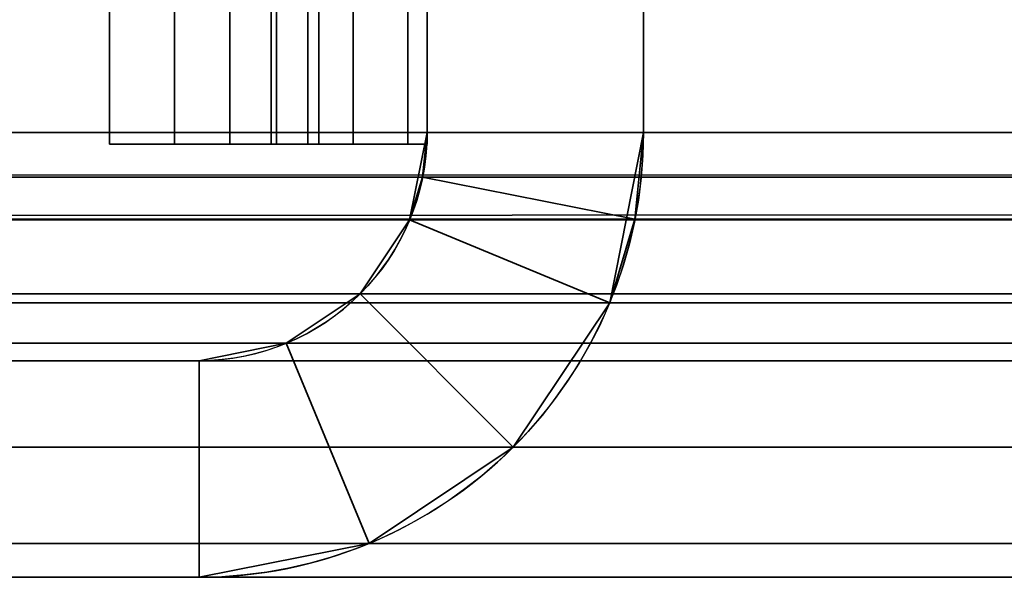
# Model space of a CAD drawing. Header units: millimetres. Extents: x -603 to 3703, y -120 to 193.
# Tile 609 of 656: x 2483 to 2490, y -50 to -46. Entities that reach past the tile are written whole.
import ezdxf

# ---------------------------------------------------------------- set-up
doc = ezdxf.new("R2010")
doc.units = ezdxf.units.MM
doc.layers.add('151', color=7, linetype='Continuous', true_color=0xffffff)

# ---------------------------------------------------------------- blocks, each defined once
blk = doc.blocks.new('UG_SURFACE_164')
at = {"layer": '151', "color": 252, "linetype": 'Continuous', "lineweight": 35}
for points in [[(2486.0001, -46.92, 2022.5), (2486.0001, 14.42, 2022.5), (2486.0001, 14.42, -7), (2486.0001, -46.92, -7)], [(2486.0001, 14.42, 2022.5), (2486.0001, -46.92, 2022.5), (2487.5, -46.92, 2020.9999), (2487.5, 14.42, 2020.9999)], [(2487.5, 14.42, -7), (2487.5, -46.92, -7), (2486.0001, -46.92, -7), (2486.0001, 14.42, -7)], [(2487.5, -46.92, 2020.9999), (2487.5, -46.92, -7), (2487.5, 14.42, -7), (2487.5, 14.42, 2020.9999)], [(2485.9695, -47.2282, 2022.5303), (2486.0001, -46.92, -7), (2485.8797, -47.5246, -7)], [(2487.5, -46.92, -7), (2487.2656, -48.0987, -7), (2485.8797, -47.5246, -7), (2486.0001, -46.92, -7)], [(2485.9695, -47.2282, 2022.5303), (2486.0001, -46.92, 2022.5), (2486.0001, -46.92, -7)], [(2486.0001, -46.92, 2022.5), (2485.9695, -47.2282, 2022.5303), (2487.4408, -47.5209, 2021.0593), (2487.5, -46.92, 2020.9999)], [(2487.2656, -48.0987, -7), (2487.5, -46.92, -7), (2487.5, -46.92, 2020.9999)], [(2487.5, -46.92, 2020.9999), (2487.4408, -47.5209, 2021.0593), (2487.2656, -48.0987, -7)], [(2485.8797, -47.5246, -7), (2485.8797, -47.5246, 2022.6202), (2485.9695, -47.2282, 2022.5303)], [(2485.9695, -47.2282, 2022.5303), (2485.8797, -47.5246, 2022.6202), (2487.2656, -48.0987, 2021.2345), (2487.4408, -47.5209, 2021.0593)], [(2485.8797, -47.5246, 2022.6202), (2485.8797, -47.5246, -7), (2485.5373, -48.0372, -7), (2485.5373, -48.0372, 2022.9628)], [(2485.8797, -47.5246, 2022.6202), (2485.5373, -48.0372, 2022.9628), (2486.5978, -49.0979, 2021.9021), (2487.2656, -48.0987, 2021.2345)], [(2487.2656, -48.0987, -7), (2486.5978, -49.0979, -7), (2485.5373, -48.0372, -7), (2485.8797, -47.5246, -7)], [(2487.4408, -47.5209, 2021.0593), (2487.2656, -48.0987, 2021.2345), (2487.2656, -48.0987, -7)], [(2485.5373, -48.0372, 2022.9628), (2485.5373, -48.0372, -7), (2485.0247, -48.3797, -7), (2485.0247, -48.3797, 2023.4754)], [(2485.5986, -49.7655, 2022.9013), (2486.5978, -49.0979, 2021.9021), (2485.5373, -48.0372, 2022.9628), (2485.0247, -48.3797, 2023.4754)], [(2485.0247, -48.3797, -7), (2485.5373, -48.0372, -7), (2486.5978, -49.0979, -7), (2485.5986, -49.7655, -7)], [(2486.5978, -49.0979, 2021.9021), (2486.5978, -49.0979, -7), (2487.2656, -48.0987, -7), (2487.2656, -48.0987, 2021.2345)], [(2485.0247, -48.3797, 2023.4754), (2485.0247, -48.3797, -7), (2484.4201, -48.5, -7), (2484.4201, -48.5, 2024.08)], [(2484.4201, -50, 2024.08), (2485.5986, -49.7655, 2022.9013), (2485.0247, -48.3797, 2023.4754), (2484.4201, -48.5, 2024.08)], [(2484.4201, -48.5, -7), (2485.0247, -48.3797, -7), (2485.5986, -49.7655, -7), (2484.4201, -50, -7)], [(2435.58, -48.5, 2072.9201), (2484.4201, -48.5, 2024.08), (2484.4201, -48.5, -7), (2435.58, -48.5, -7)], [(2435.58, -50, 2072.9201), (2484.4201, -50, 2024.08), (2484.4201, -48.5, 2024.08), (2435.58, -48.5, 2072.9201)], [(2435.58, -48.5, -7), (2484.4201, -48.5, -7), (2484.4201, -50, -7), (2435.58, -50, -7)], [(2485.5986, -49.7655, 2022.9013), (2485.5986, -49.7655, -7), (2486.5978, -49.0979, -7), (2486.5978, -49.0979, 2021.9021)], [(2484.4201, -50, 2024.08), (2484.4201, -50, -7), (2485.5986, -49.7655, -7), (2485.5986, -49.7655, 2022.9013)], [(2435.58, -50, 2072.9201), (2435.58, -50, -7), (2484.4201, -50, -7), (2484.4201, -50, 2024.08)]]:
    blk.add_3dface(points, dxfattribs=at)
blk = doc.blocks.new('UG_SURFACE_165')
at = {"layer": '151', "color": 252, "linetype": 'Continuous', "lineweight": 35}
for points in [[(2486.0001, -46.92, 2022.5), (2486.0001, 14.42, 2022.5), (2486.0001, 14.42, -7), (2486.0001, -46.92, -7)], [(2486.0001, 14.42, 2022.5), (2486.0001, -46.92, 2022.5), (2487.5, -46.92, 2020.9999), (2487.5, 14.42, 2020.9999)], [(2487.5, 14.42, -7), (2487.5, -46.92, -7), (2486.0001, -46.92, -7), (2486.0001, 14.42, -7)], [(2487.5, -46.92, 2020.9999), (2487.5, -46.92, -7), (2487.5, 14.42, -7), (2487.5, 14.42, 2020.9999)], [(2485.9695, -47.2282, 2022.5303), (2486.0001, -46.92, -7), (2485.8797, -47.5246, -7)], [(2487.5, -46.92, -7), (2487.2656, -48.0987, -7), (2485.8797, -47.5246, -7), (2486.0001, -46.92, -7)], [(2485.9695, -47.2282, 2022.5303), (2486.0001, -46.92, 2022.5), (2486.0001, -46.92, -7)], [(2486.0001, -46.92, 2022.5), (2485.9695, -47.2282, 2022.5303), (2487.4408, -47.5209, 2021.0593), (2487.5, -46.92, 2020.9999)], [(2487.2656, -48.0987, -7), (2487.5, -46.92, -7), (2487.5, -46.92, 2020.9999)], [(2487.5, -46.92, 2020.9999), (2487.4408, -47.5209, 2021.0593), (2487.2656, -48.0987, -7)], [(2485.8797, -47.5246, -7), (2485.8797, -47.5246, 2022.6202), (2485.9695, -47.2282, 2022.5303)], [(2485.9695, -47.2282, 2022.5303), (2485.8797, -47.5246, 2022.6202), (2487.2656, -48.0987, 2021.2345), (2487.4408, -47.5209, 2021.0593)], [(2485.8797, -47.5246, 2022.6202), (2485.8797, -47.5246, -7), (2485.5373, -48.0372, -7), (2485.5373, -48.0372, 2022.9628)], [(2485.8797, -47.5246, 2022.6202), (2485.5373, -48.0372, 2022.9628), (2486.5978, -49.0979, 2021.9021), (2487.2656, -48.0987, 2021.2345)], [(2487.2656, -48.0987, -7), (2486.5978, -49.0979, -7), (2485.5373, -48.0372, -7), (2485.8797, -47.5246, -7)], [(2487.4408, -47.5209, 2021.0593), (2487.2656, -48.0987, 2021.2345), (2487.2656, -48.0987, -7)], [(2485.5373, -48.0372, 2022.9628), (2485.5373, -48.0372, -7), (2485.0247, -48.3797, -7), (2485.0247, -48.3797, 2023.4754)], [(2485.5986, -49.7655, 2022.9013), (2486.5978, -49.0979, 2021.9021), (2485.5373, -48.0372, 2022.9628), (2485.0247, -48.3797, 2023.4754)], [(2485.0247, -48.3797, -7), (2485.5373, -48.0372, -7), (2486.5978, -49.0979, -7), (2485.5986, -49.7655, -7)], [(2486.5978, -49.0979, 2021.9021), (2486.5978, -49.0979, -7), (2487.2656, -48.0987, -7), (2487.2656, -48.0987, 2021.2345)], [(2485.0247, -48.3797, 2023.4754), (2485.0247, -48.3797, -7), (2484.4201, -48.5, -7), (2484.4201, -48.5, 2024.08)], [(2484.4201, -50, 2024.08), (2485.5986, -49.7655, 2022.9013), (2485.0247, -48.3797, 2023.4754), (2484.4201, -48.5, 2024.08)], [(2484.4201, -48.5, -7), (2485.0247, -48.3797, -7), (2485.5986, -49.7655, -7), (2484.4201, -50, -7)], [(2435.58, -48.5, 2072.9201), (2484.4201, -48.5, 2024.08), (2484.4201, -48.5, -7), (2435.58, -48.5, -7)], [(2435.58, -50, 2072.9201), (2484.4201, -50, 2024.08), (2484.4201, -48.5, 2024.08), (2435.58, -48.5, 2072.9201)], [(2435.58, -48.5, -7), (2484.4201, -48.5, -7), (2484.4201, -50, -7), (2435.58, -50, -7)], [(2485.5986, -49.7655, 2022.9013), (2485.5986, -49.7655, -7), (2486.5978, -49.0979, -7), (2486.5978, -49.0979, 2021.9021)], [(2484.4201, -50, 2024.08), (2484.4201, -50, -7), (2485.5986, -49.7655, -7), (2485.5986, -49.7655, 2022.9013)], [(2435.58, -50, 2072.9201), (2435.58, -50, -7), (2484.4201, -50, -7), (2484.4201, -50, 2024.08)]]:
    blk.add_3dface(points, dxfattribs=at)
blk = doc.blocks.new('UG_SURFACE_166')
at = {"layer": '151', "color": 252, "linetype": 'Continuous', "lineweight": 35}
for points in [[(2486.0001, -46.92, 2022.5), (3513.9999, -46.92, 2022.5), (3513.9999, 14.42, 2022.5), (2486.0001, 14.42, 2022.5)], [(2486.0001, -46.92, 2022.5), (2486.0001, 14.42, 2022.5), (2487.5, 14.42, 2020.9999), (2487.5, -46.92, 2020.9999)], [(2487.5, -46.92, 2020.9999), (2487.5, 14.42, 2020.9999), (3512.5, 14.42, 2020.9999), (3512.5, -46.92, 2020.9999)], [(2432.4999, -35, 2076), (2432.4999, -46.92, 2076), (3567.5001, -46.92, 2076), (3567.5001, -35, 2076)], [(2434, -35, 2074.5001), (3566, -35, 2074.5001), (3566, -46.92, 2074.5001), (2434, -46.92, 2074.5001)], [(3567.5001, -46.92, 2076), (2432.4999, -46.92, 2076), (2432.5593, -47.5209, 2075.9408)], [(3567.4407, -47.5209, 2075.9408), (3567.5001, -46.92, 2076), (2432.5593, -47.5209, 2075.9408)], [(2434.0303, -47.2282, 2074.4696), (2434, -46.92, 2074.5001), (3566, -46.92, 2074.5001)], [(2434.0303, -47.2282, 2074.4696), (3566, -46.92, 2074.5001), (3565.9697, -47.2282, 2074.4696)], [(3514.0305, -47.2282, 2022.5303), (2486.0001, -46.92, 2022.5), (2485.9695, -47.2282, 2022.5303)], [(2487.5, -46.92, 2020.9999), (2487.4408, -47.5209, 2021.0593), (2485.9695, -47.2282, 2022.5303), (2486.0001, -46.92, 2022.5)], [(3514.0305, -47.2282, 2022.5303), (3513.9999, -46.92, 2022.5), (2486.0001, -46.92, 2022.5)], [(2487.4408, -47.5209, 2021.0593), (3512.5, -46.92, 2020.9999), (3512.5592, -47.5209, 2021.0593)], [(2487.4408, -47.5209, 2021.0593), (2487.5, -46.92, 2020.9999), (3512.5, -46.92, 2020.9999)], [(3565.9697, -47.2282, 2074.4696), (3565.8798, -47.5246, 2074.3797), (2434.1202, -47.5246, 2074.3797), (2434.0303, -47.2282, 2074.4696)], [(2485.9695, -47.2282, 2022.5303), (2485.8797, -47.5246, 2022.6202), (3514.1203, -47.5246, 2022.6202)], [(2487.4408, -47.5209, 2021.0593), (2487.2656, -48.0987, 2021.2345), (2485.8797, -47.5246, 2022.6202), (2485.9695, -47.2282, 2022.5303)], [(2485.9695, -47.2282, 2022.5303), (3514.1203, -47.5246, 2022.6202), (3514.0305, -47.2282, 2022.5303)], [(2432.5593, -47.5209, 2075.9408), (2432.7345, -48.0987, 2075.7656), (3567.2655, -48.0987, 2075.7656), (3567.4407, -47.5209, 2075.9408)], [(3565.5372, -48.0372, 2074.0373), (2434.4628, -48.0372, 2074.0373), (2434.1202, -47.5246, 2074.3797), (3565.8798, -47.5246, 2074.3797)], [(3514.1203, -47.5246, 2022.6202), (2485.8797, -47.5246, 2022.6202), (2485.5373, -48.0372, 2022.9628), (3514.4627, -48.0372, 2022.9628)], [(2487.2656, -48.0987, 2021.2345), (2486.5978, -49.0979, 2021.9021), (2485.5373, -48.0372, 2022.9628), (2485.8797, -47.5246, 2022.6202)], [(3512.5592, -47.5209, 2021.0593), (2487.2656, -48.0987, 2021.2345), (2487.4408, -47.5209, 2021.0593)], [(3512.5592, -47.5209, 2021.0593), (3512.7344, -48.0987, 2021.2345), (2487.2656, -48.0987, 2021.2345)], [(3565.0246, -48.3797, 2073.5247), (2434.9754, -48.3797, 2073.5247), (2434.4628, -48.0372, 2074.0373), (3565.5372, -48.0372, 2074.0373)], [(3514.4627, -48.0372, 2022.9628), (2485.5373, -48.0372, 2022.9628), (2485.0247, -48.3797, 2023.4754), (3514.9753, -48.3797, 2023.4754)], [(2485.0247, -48.3797, 2023.4754), (2485.5373, -48.0372, 2022.9628), (2486.5978, -49.0979, 2021.9021), (2485.5986, -49.7655, 2022.9013)], [(3567.2655, -48.0987, 2075.7656), (2432.7345, -48.0987, 2075.7656), (2433.4021, -49.0979, 2075.0978), (3566.5979, -49.0979, 2075.0978)], [(3513.4022, -49.0979, 2021.9021), (2486.5978, -49.0979, 2021.9021), (2487.2656, -48.0987, 2021.2345), (3512.7344, -48.0987, 2021.2345)], [(3564.42, -48.5, 2072.9201), (2435.58, -48.5, 2072.9201), (2434.9754, -48.3797, 2073.5247), (3565.0246, -48.3797, 2073.5247)], [(3514.9753, -48.3797, 2023.4754), (2485.0247, -48.3797, 2023.4754), (2484.4201, -48.5, 2024.08), (3515.5799, -48.5, 2024.08)], [(2484.4201, -48.5, 2024.08), (2485.0247, -48.3797, 2023.4754), (2485.5986, -49.7655, 2022.9013), (2484.4201, -50, 2024.08)], [(2435.58, -48.5, 2072.9201), (3564.42, -48.5, 2072.9201), (3515.5799, -48.5, 2024.08), (2484.4201, -48.5, 2024.08)], [(2484.4201, -50, 2024.08), (2435.58, -50, 2072.9201), (2435.58, -48.5, 2072.9201), (2484.4201, -48.5, 2024.08)], [(3566.5979, -49.0979, 2075.0978), (2433.4021, -49.0979, 2075.0978), (2434.4013, -49.7655, 2074.0986), (3565.5987, -49.7655, 2074.0986)], [(3514.4014, -49.7655, 2022.9013), (2485.5986, -49.7655, 2022.9013), (2486.5978, -49.0979, 2021.9021), (3513.4022, -49.0979, 2021.9021)], [(3565.5987, -49.7655, 2074.0986), (2434.4013, -49.7655, 2074.0986), (2435.58, -50, 2072.9201), (3564.42, -50, 2072.9201)], [(3515.5799, -50, 2024.08), (2484.4201, -50, 2024.08), (2485.5986, -49.7655, 2022.9013), (3514.4014, -49.7655, 2022.9013)], [(2435.58, -50, 2072.9201), (2484.4201, -50, 2024.08), (3515.5799, -50, 2024.08), (3564.42, -50, 2072.9201)]]:
    blk.add_3dface(points, dxfattribs=at)
blk = doc.blocks.new('UG_SURFACE_168')
at = {"layer": '151', "color": 252, "linetype": 'Continuous', "lineweight": 35}
for points in [[(2485.25, -19.7109, 1006.1272), (2485.25, -19.658, 1005.6237), (2485.25, -40.4485, 996), (2485.25, -47, 1014.0001)], [(2485.25, -19.7109, 1006.1272), (2485.25, -47, 1014.0001), (2485.25, -47, 1014.25), (2485.25, -45.3736, 1014.5735)], [(2486.0001, -20.3733, 1005.3914), (2486.0001, -20.4589, 1006.2059), (2486.0001, -47, 1014.0001), (2486.0001, -40.4485, 996)], [(2486.0001, -45.3736, 1014.5735), (2486.0001, -47, 1014.25), (2486.0001, -47, 1014.0001), (2486.0001, -20.4589, 1006.2059)], [(2486.0001, -47, 1014.0001), (2485.25, -47, 1014.0001), (2485.25, -40.4485, 996), (2486.0001, -40.4485, 996)], [(2485.25, -47, 1165.75), (2485.25, -45.3736, 1165.4265), (2485.1739, -45.52, 1165.0729), (2485.1739, -47, 1165.3674)], [(2485.25, -45.3736, 1014.5735), (2485.25, -47, 1014.25), (2485.1739, -47, 1014.6327), (2485.1739, -45.52, 1014.927)], [(2485.25, -45.3736, 1165.4265), (2485.25, -47, 1165.75), (2485.25, -47, 1166), (2485.25, -45.7122, 1169.5381)], [(2485.8668, -47, 1165.0803), (2485.8668, -45.6299, 1164.8078), (2486.0001, -45.3736, 1165.4265), (2486.0001, -47, 1165.75)], [(2485.8668, -45.6299, 1015.1923), (2485.8668, -47, 1014.9196), (2486.0001, -47, 1014.25), (2486.0001, -45.3736, 1014.5735)], [(2486.0001, -45.8491, 1169.1622), (2486.0001, -47, 1166), (2486.0001, -47, 1165.75), (2486.0001, -45.3736, 1165.4265)], [(2485.1739, -47, 1165.3674), (2485.1739, -45.52, 1165.0729), (2484.9572, -45.6442, 1164.7732), (2484.9572, -47, 1165.0429)], [(2485.1739, -45.52, 1014.927), (2485.1739, -47, 1014.6327), (2484.9572, -47, 1014.9571), (2484.9572, -45.6442, 1015.2268)], [(2485.4875, -47, 1164.5125), (2485.4875, -45.8471, 1164.2833), (2485.8668, -45.6299, 1164.8078), (2485.8668, -47, 1165.0803)], [(2485.4875, -45.8471, 1015.7168), (2485.4875, -47, 1015.4874), (2485.8668, -47, 1014.9196), (2485.8668, -45.6299, 1015.1923)], [(2484.9572, -47, 1165.0429), (2484.9572, -45.6442, 1164.7732), (2484.6327, -45.7271, 1164.573), (2484.6327, -47, 1164.8262)], [(2484.9572, -45.6442, 1015.2268), (2484.9572, -47, 1014.9571), (2484.6327, -47, 1015.1739), (2484.6327, -45.7271, 1015.4271)], [(2484.2501, -47, 1015.25), (2483.7999, -47, 1015.25), (2483.7999, -45.7563, 1015.4974), (2484.2501, -45.7563, 1015.4974)], [(2484.2501, -45.7563, 1164.5026), (2483.7999, -45.7563, 1164.5026), (2483.7999, -47, 1164.75), (2484.2501, -47, 1164.75)], [(2483.7999, -45.7563, 1015.4974), (2483.7999, -47, 1015.25), (2483.7999, -47, 1016), (2483.7999, -46.0433, 1016.1903)], [(2483.7999, -46.0433, 1163.8097), (2483.7999, -47, 1164), (2483.7999, -47, 1164.75), (2483.7999, -45.7563, 1164.5026)], [(2484.6327, -47, 1164.8262), (2484.6327, -45.7271, 1164.573), (2484.2501, -45.7563, 1164.5026), (2484.2501, -47, 1164.75)], [(2484.6327, -45.7271, 1015.4271), (2484.6327, -47, 1015.1739), (2484.2501, -47, 1015.25), (2484.2501, -45.7563, 1015.4974)], [(2485.25, -45.7122, 1169.5381), (2485.25, -47, 1166), (2486.0001, -47, 1166), (2486.0001, -45.8491, 1169.1622)], [(2484.9198, -47, 1164.1332), (2484.9198, -45.9923, 1163.9328), (2485.4875, -45.8471, 1164.2833), (2485.4875, -47, 1164.5125)], [(2484.9198, -45.9923, 1016.0673), (2484.9198, -47, 1015.8668), (2485.4875, -47, 1015.4874), (2485.4875, -45.8471, 1015.7168)], [(2484.2501, -46.0433, 1016.1903), (2483.7999, -46.0433, 1016.1903), (2483.7999, -47, 1016), (2484.2501, -47, 1016)], [(2484.2501, -47, 1164), (2483.7999, -47, 1164), (2483.7999, -46.0433, 1163.8097), (2484.2501, -46.0433, 1163.8097)], [(2484.2501, -47, 1164), (2484.2501, -46.0433, 1163.8097), (2484.9198, -45.9923, 1163.9328), (2484.9198, -47, 1164.1332)], [(2484.2501, -46.0433, 1016.1903), (2484.2501, -47, 1016), (2484.9198, -47, 1015.8668), (2484.9198, -45.9923, 1016.0673)], [(2484.2501, -47, 1016), (2483.7999, -47, 1016), (2483.7999, -47, 1015.25), (2484.2501, -47, 1015.25)], [(2484.2501, -47, 1164.75), (2483.7999, -47, 1164.75), (2483.7999, -47, 1164), (2484.2501, -47, 1164)], [(2484.2501, -47, 1015.25), (2484.6327, -47, 1015.1739), (2484.9198, -47, 1015.8668), (2484.2501, -47, 1016)], [(2484.2501, -47, 1164), (2484.9198, -47, 1164.1332), (2484.6327, -47, 1164.8262), (2484.2501, -47, 1164.75)], [(2485.4875, -47, 1015.4874), (2484.9198, -47, 1015.8668), (2484.6327, -47, 1015.1739), (2484.9572, -47, 1014.9571)], [(2484.9572, -47, 1165.0429), (2484.6327, -47, 1164.8262), (2484.9198, -47, 1164.1332), (2485.4875, -47, 1164.5125)], [(2484.9572, -47, 1014.9571), (2485.1739, -47, 1014.6327), (2485.8668, -47, 1014.9196), (2485.4875, -47, 1015.4874)], [(2485.1739, -47, 1165.3674), (2484.9572, -47, 1165.0429), (2485.4875, -47, 1164.5125), (2485.8668, -47, 1165.0803)], [(2486.0001, -47, 1014.25), (2485.8668, -47, 1014.9196), (2485.1739, -47, 1014.6327), (2485.25, -47, 1014.25)], [(2485.25, -47, 1165.75), (2485.1739, -47, 1165.3674), (2485.8668, -47, 1165.0803), (2486.0001, -47, 1165.75)], [(2485.25, -47, 1014.25), (2485.25, -47, 1014.0001), (2486.0001, -47, 1014.0001), (2486.0001, -47, 1014.25)], [(2486.0001, -47, 1165.75), (2486.0001, -47, 1166), (2485.25, -47, 1166), (2485.25, -47, 1165.75)]]:
    blk.add_3dface(points, dxfattribs=at)
blk = doc.blocks.new('UG_SURFACE_172')
at = {"layer": '151', "color": 252, "linetype": 'Continuous', "lineweight": 35}
for points in [[(2485.25, -19.7109, 1006.1272), (2485.25, -19.658, 1005.6237), (2485.25, -40.4485, 996), (2485.25, -47, 1014.0001)], [(2485.25, -19.7109, 1006.1272), (2485.25, -47, 1014.0001), (2485.25, -47, 1014.25), (2485.25, -45.3736, 1014.5735)], [(2486.0001, -20.3733, 1005.3914), (2486.0001, -20.4589, 1006.2059), (2486.0001, -47, 1014.0001), (2486.0001, -40.4485, 996)], [(2486.0001, -45.3736, 1014.5735), (2486.0001, -47, 1014.25), (2486.0001, -47, 1014.0001), (2486.0001, -20.4589, 1006.2059)], [(2486.0001, -47, 1014.0001), (2485.25, -47, 1014.0001), (2485.25, -40.4485, 996), (2486.0001, -40.4485, 996)], [(2485.25, -47, 1165.75), (2485.25, -45.3736, 1165.4265), (2485.1739, -45.52, 1165.0729), (2485.1739, -47, 1165.3674)], [(2485.25, -45.3736, 1014.5735), (2485.25, -47, 1014.25), (2485.1739, -47, 1014.6327), (2485.1739, -45.52, 1014.927)], [(2485.25, -45.3736, 1165.4265), (2485.25, -47, 1165.75), (2485.25, -47, 1166), (2485.25, -45.7122, 1169.5381)], [(2485.8668, -47, 1165.0803), (2485.8668, -45.6299, 1164.8078), (2486.0001, -45.3736, 1165.4265), (2486.0001, -47, 1165.75)], [(2485.8668, -45.6299, 1015.1923), (2485.8668, -47, 1014.9196), (2486.0001, -47, 1014.25), (2486.0001, -45.3736, 1014.5735)], [(2486.0001, -45.8491, 1169.1622), (2486.0001, -47, 1166), (2486.0001, -47, 1165.75), (2486.0001, -45.3736, 1165.4265)], [(2485.1739, -47, 1165.3674), (2485.1739, -45.52, 1165.0729), (2484.9572, -45.6442, 1164.7732), (2484.9572, -47, 1165.0429)], [(2485.1739, -45.52, 1014.927), (2485.1739, -47, 1014.6327), (2484.9572, -47, 1014.9571), (2484.9572, -45.6442, 1015.2268)], [(2485.4875, -47, 1164.5125), (2485.4875, -45.8471, 1164.2833), (2485.8668, -45.6299, 1164.8078), (2485.8668, -47, 1165.0803)], [(2485.4875, -45.8471, 1015.7168), (2485.4875, -47, 1015.4874), (2485.8668, -47, 1014.9196), (2485.8668, -45.6299, 1015.1923)], [(2484.9572, -47, 1165.0429), (2484.9572, -45.6442, 1164.7732), (2484.6327, -45.7271, 1164.573), (2484.6327, -47, 1164.8262)], [(2484.9572, -45.6442, 1015.2268), (2484.9572, -47, 1014.9571), (2484.6327, -47, 1015.1739), (2484.6327, -45.7271, 1015.4271)], [(2484.2501, -47, 1015.25), (2483.7999, -47, 1015.25), (2483.7999, -45.7563, 1015.4974), (2484.2501, -45.7563, 1015.4974)], [(2484.2501, -45.7563, 1164.5026), (2483.7999, -45.7563, 1164.5026), (2483.7999, -47, 1164.75), (2484.2501, -47, 1164.75)], [(2483.7999, -45.7563, 1015.4974), (2483.7999, -47, 1015.25), (2483.7999, -47, 1016), (2483.7999, -46.0433, 1016.1903)], [(2483.7999, -46.0433, 1163.8097), (2483.7999, -47, 1164), (2483.7999, -47, 1164.75), (2483.7999, -45.7563, 1164.5026)], [(2484.6327, -47, 1164.8262), (2484.6327, -45.7271, 1164.573), (2484.2501, -45.7563, 1164.5026), (2484.2501, -47, 1164.75)], [(2484.6327, -45.7271, 1015.4271), (2484.6327, -47, 1015.1739), (2484.2501, -47, 1015.25), (2484.2501, -45.7563, 1015.4974)], [(2485.25, -45.7122, 1169.5381), (2485.25, -47, 1166), (2486.0001, -47, 1166), (2486.0001, -45.8491, 1169.1622)], [(2484.9198, -47, 1164.1332), (2484.9198, -45.9923, 1163.9328), (2485.4875, -45.8471, 1164.2833), (2485.4875, -47, 1164.5125)], [(2484.9198, -45.9923, 1016.0673), (2484.9198, -47, 1015.8668), (2485.4875, -47, 1015.4874), (2485.4875, -45.8471, 1015.7168)], [(2484.2501, -46.0433, 1016.1903), (2483.7999, -46.0433, 1016.1903), (2483.7999, -47, 1016), (2484.2501, -47, 1016)], [(2484.2501, -47, 1164), (2483.7999, -47, 1164), (2483.7999, -46.0433, 1163.8097), (2484.2501, -46.0433, 1163.8097)], [(2484.2501, -47, 1164), (2484.2501, -46.0433, 1163.8097), (2484.9198, -45.9923, 1163.9328), (2484.9198, -47, 1164.1332)], [(2484.2501, -46.0433, 1016.1903), (2484.2501, -47, 1016), (2484.9198, -47, 1015.8668), (2484.9198, -45.9923, 1016.0673)], [(2484.2501, -47, 1016), (2483.7999, -47, 1016), (2483.7999, -47, 1015.25), (2484.2501, -47, 1015.25)], [(2484.2501, -47, 1164.75), (2483.7999, -47, 1164.75), (2483.7999, -47, 1164), (2484.2501, -47, 1164)], [(2484.2501, -47, 1015.25), (2484.6327, -47, 1015.1739), (2484.9198, -47, 1015.8668), (2484.2501, -47, 1016)], [(2484.2501, -47, 1164), (2484.9198, -47, 1164.1332), (2484.6327, -47, 1164.8262), (2484.2501, -47, 1164.75)], [(2485.4875, -47, 1015.4874), (2484.9198, -47, 1015.8668), (2484.6327, -47, 1015.1739), (2484.9572, -47, 1014.9571)], [(2484.9572, -47, 1165.0429), (2484.6327, -47, 1164.8262), (2484.9198, -47, 1164.1332), (2485.4875, -47, 1164.5125)], [(2484.9572, -47, 1014.9571), (2485.1739, -47, 1014.6327), (2485.8668, -47, 1014.9196), (2485.4875, -47, 1015.4874)], [(2485.1739, -47, 1165.3674), (2484.9572, -47, 1165.0429), (2485.4875, -47, 1164.5125), (2485.8668, -47, 1165.0803)], [(2486.0001, -47, 1014.25), (2485.8668, -47, 1014.9196), (2485.1739, -47, 1014.6327), (2485.25, -47, 1014.25)], [(2485.25, -47, 1165.75), (2485.1739, -47, 1165.3674), (2485.8668, -47, 1165.0803), (2486.0001, -47, 1165.75)], [(2485.25, -47, 1014.25), (2485.25, -47, 1014.0001), (2486.0001, -47, 1014.0001), (2486.0001, -47, 1014.25)], [(2486.0001, -47, 1165.75), (2486.0001, -47, 1166), (2485.25, -47, 1166), (2485.25, -47, 1165.75)]]:
    blk.add_3dface(points, dxfattribs=at)

msp = doc.modelspace()

# ---------------------------------------------------------------- linework, layer by layer
at = {"layer": '151', "color": 252, "linetype": 'Continuous', "lineweight": -3, "true_color": 0x939598}
for p, q in [((2486, 14.42, -7), (2486, -46.92, -7)), ((2486, -46.92, 2022.5), (2486, 14.42, 2022.5)), ((2486, -46.92, 2022.5), (2486, 14.42, 2022.5)), ((2486, -46.92, 2022.5), (2486, 14.42, 2022.5)), ((2486, 14.42, -7), (2486, -46.92, -7)), ((2487.5, -46.92, 2021), (2487.5, 14.42, 2021)), ((2487.5, 14.42, -7), (2487.5, -46.92, -7)), ((2487.5, -46.92, 2021), (2487.5, 14.42, 2021)), ((2487.5, 14.42, -7), (2487.5, -46.92, -7)), ((2487.5, -46.92, 2021), (2487.5, 14.42, 2021)), ((2485.25, -47, 1014), (2485.25, -40.4485, 996)), ((2485.25, -40.4485, 1184), (2485.25, -47, 1166)), ((2485.25, -47, 1014), (2485.25, -40.4485, 996)), ((2485.25, -40.4485, 1184), (2485.25, -47, 1166)), ((2486, -47, 1014), (2486, -40.4485, 996)), ((2486, -40.4485, 1184), (2486, -47, 1166)), ((2486, -47, 1014), (2486, -40.4485, 996)), ((2486, -40.4485, 1184), (2486, -47, 1166)), ((3567.5, -46.92, 2076), (2432.5, -46.92, 2076)), ((3566, -46.92, 2074.5), (2434, -46.92, 2074.5)), ((3514, -46.92, 2022.5), (2486, -46.92, 2022.5)), ((2486, -46.92, 2022.5), (2486, -46.92, -7)), ((2486, -46.92, 2022.5), (2486, -46.92, -7)), ((2487.5, -46.92, 2021), (2487.5, -46.92, -7)), ((2487.5, -46.92, 2021), (2487.5, -46.92, -7)), ((3512.5, -46.92, 2021), (2487.5, -46.92, 2021)), ((2483.8, -47, 1016), (2484.25, -47, 1016)), ((2483.8, -47, 1164), (2484.25, -47, 1164)), ((2483.8, -47, 1164), (2483.8, -47, 1164.75)), ((2483.8, -47, 1016), (2483.8, -47, 1015.25)), ((2483.8, -47, 1164.75), (2484.25, -47, 1164.75)), ((2483.8, -47, 1015.25), (2484.25, -47, 1015.25)), ((2483.8, -47, 1164), (2483.8, -47, 1164.75)), ((2483.8, -47, 1016), (2484.25, -47, 1016)), ((2483.8, -47, 1016), (2483.8, -47, 1015.25)), ((2483.8, -47, 1164.75), (2484.25, -47, 1164.75)), ((2483.8, -47, 1015.25), (2484.25, -47, 1015.25)), ((2483.8, -47, 1164), (2484.25, -47, 1164)), ((2485.25, -47, 1014.25), (2485.25, -47, 1014)), ((2485.25, -47, 1166), (2486, -47, 1166)), ((2485.25, -47, 1014), (2486, -47, 1014)), ((2485.25, -47, 1166), (2485.25, -47, 1165.75)), ((2485.25, -47, 1166), (2486, -47, 1166)), ((2485.25, -47, 1014), (2486, -47, 1014)), ((2485.25, -47, 1166), (2485.25, -47, 1165.75)), ((2485.25, -47, 1014.25), (2485.25, -47, 1014)), ((2486, -47, 1166), (2486, -47, 1165.75)), ((2486, -47, 1014.25), (2486, -47, 1014)), ((2486, -47, 1166), (2486, -47, 1165.75)), ((2486, -47, 1014.25), (2486, -47, 1014)), ((3564.42, -48.5, 2072.92), (2435.58, -48.5, 2072.92)), ((2435.58, -48.5, 2072.92), (2484.42, -48.5, 2024.08)), ((2484.42, -48.5, -7), (2435.58, -48.5, -7)), ((2435.58, -48.5, 2072.92), (2484.42, -48.5, 2024.08)), ((2484.42, -48.5, -7), (2435.58, -48.5, -7)), ((2435.58, -48.5, 2072.92), (2484.42, -48.5, 2024.08)), ((2484.42, -48.5, 2024.08), (2484.42, -48.5, -7)), ((3515.58, -48.5, 2024.08), (2484.42, -48.5, 2024.08)), ((2484.42, -48.5, 2024.08), (2484.42, -48.5, -7)), ((3564.42, -50, 2072.92), (2435.58, -50, 2072.92)), ((2484.42, -50, -7), (2435.58, -50, -7)), ((2484.42, -50, -7), (2435.58, -50, -7)), ((2435.58, -50, 2072.92), (2484.42, -50, 2024.08)), ((2435.58, -50, 2072.92), (2484.42, -50, 2024.08)), ((2435.58, -50, 2072.92), (2484.42, -50, 2024.08)), ((3515.58, -50, 2024.08), (2484.42, -50, 2024.08)), ((2484.42, -50, 2024.08), (2484.42, -50, -7)), ((2484.42, -50, 2024.08), (2484.42, -50, -7))]:
    msp.add_line(p, q, dxfattribs=at)
at = {"layer": '151', "color": 252, "linetype": 'Continuous', "lineweight": -3, "true_color": 0x939598, "extrusion": (1, 0, 0)}
for centre, radius, start, end in [((-47, 1018.5, 2485.25), 4.25, 270, 0), ((-47, 1161.5, 2485.25), 4.25, 0, 90), ((-47, 1018.5, 2485.25), 4.25, 270, 0), ((-47, 1161.5, 2485.25), 4.25, 0, 90), ((-47, 1161.5, 2484.25), 2.5, 0, 90), ((-47, 1018.5, 2484.25), 2.5, 270, 0), ((-47, 1161.5, 2484.25), 2.5, 0, 90), ((-47, 1018.5, 2484.25), 2.5, 270, 0)]:
    msp.add_arc(centre, radius, start, end, dxfattribs=at)
at = {"layer": '151', "color": 252, "linetype": 'Continuous', "lineweight": -3, "true_color": 0x939598, "extrusion": (-1, 0, 0)}
for centre, radius, start, end in [((47, 1018.5, -2486), 4.25, 180, 270), ((47, 1161.5, -2486), 4.25, 90, 180), ((47, 1018.5, -2486), 4.25, 180, 270), ((47, 1161.5, -2486), 4.25, 90, 180), ((47, 1018.5, -2483.8), 3.25, 180, 270), ((47, 1161.5, -2483.8), 3.25, 90, 180), ((47, 1161.5, -2483.8), 3.25, 90, 180), ((47, 1018.5, -2483.8), 3.25, 180, 270), ((47, 1161.5, -2484.25), 3.25, 90, 180), ((47, 1018.5, -2484.25), 3.25, 180, 270), ((47, 1018.5, -2484.25), 3.25, 180, 270), ((47, 1161.5, -2484.25), 3.25, 90, 180), ((47, 1018.5, -2483.8), 2.5, 180, 270), ((47, 1161.5, -2483.8), 2.5, 90, 180), ((47, 1018.5, -2483.8), 2.5, 180, 270), ((47, 1161.5, -2483.8), 2.5, 90, 180)]:
    msp.add_arc(centre, radius, start, end, dxfattribs=at)
at = {"layer": '151', "color": 252, "linetype": 'Continuous', "lineweight": -3, "true_color": 0x939598, "extrusion": (0, 0, -1)}
for radius in [3.08, 1.58, 3.08, 1.58]:
    msp.add_arc((-2484.42, -46.92, 7), radius, 180, 270, dxfattribs=at)
at = {"layer": '151', "color": 252, "linetype": 'Continuous', "lineweight": -3, "true_color": 0x939598, "extrusion": (0, 1, 0)}
for centre, start, end in [((-2484.25, 1165.75, -47), 180, 270), ((-2484.25, 1014.25, -47), 90, 180), ((-2484.25, 1165.75, -47), 180, 270), ((-2484.25, 1014.25, -47), 90, 180)]:
    msp.add_arc(centre, 1, start, end, dxfattribs=at)
at = {"layer": '151', "color": 252, "linetype": 'Continuous', "lineweight": -3, "true_color": 0x939598, "extrusion": (0, -1, 0)}
for centre, start, end in [((2484.25, 1014.25, 47), 0, 90), ((2484.25, 1165.75, 47), 270, 0), ((2484.25, 1014.25, 47), 0, 90), ((2484.25, 1165.75, 47), 270, 0)]:
    msp.add_arc(centre, 1.75, start, end, dxfattribs=at)
at = {"layer": '151', "color": 252, "linetype": 'Continuous', "lineweight": -3, "true_color": 0x939598, "extrusion": (0.707107, 6.12323e-17, 0.707107)}
for major_axis in [(-3.08, 0, 3.08), (-1.58, 0, 1.58), (-1.58, 0, 1.58), (-3.08, 0, 3.08), (-3.08, 0, 3.08), (-1.58, 0, 1.58)]:
    msp.add_ellipse((2484.42, -46.92, 2024.08), major_axis=major_axis, ratio=0.707107, start_param=1.570796, end_param=3.141593, dxfattribs=at)

# ---------------------------------------------------------------- block references
at = {"layer": '151', "color": 252, "linetype": 'Continuous', "lineweight": -3, "true_color": 0x939598}
for name in ['UG_SURFACE_164', 'UG_SURFACE_165', 'UG_SURFACE_166', 'UG_SURFACE_168', 'UG_SURFACE_172']:
    msp.add_blockref(name, (0, 0), dxfattribs=at)

doc.saveas('drawing.dxf')
